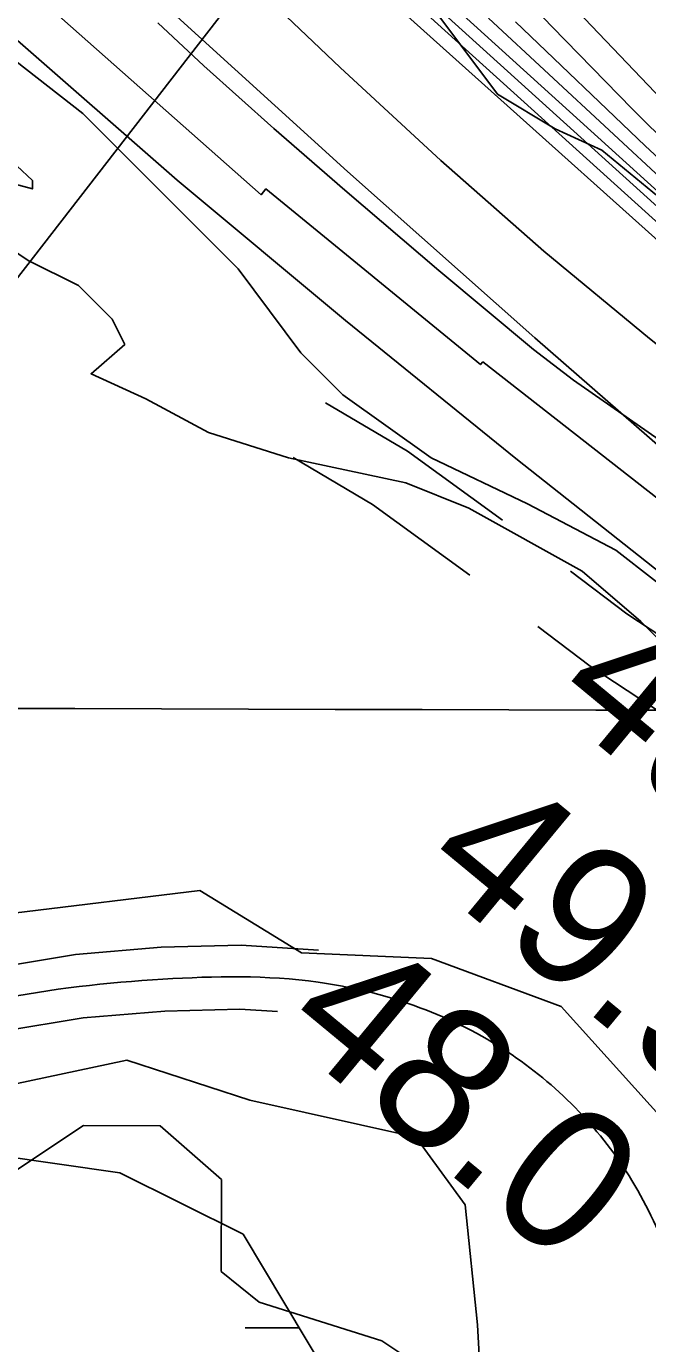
# Model space of a CAD drawing. Extents: x 3161615 to 3199515, y 867541 to 892976.
# Drawn here: x 3181905 to 3182197, y 878724 to 879343 of the extents above; entities that cross this region are included whole.
import ezdxf

# ---------------------------------------------------------------- set-up
doc = ezdxf.new("R2010")
doc.units = 0
for name, color, linetype in [('V-GRID-MAJR', 7, 'Continuous'), ('V-RIVR-EDGE', 7, 'Continuous'), ('V-RIVR-RANG', 7, 'Continuous'), ('V-ROAD-CNTR', 7, 'Continuous'), ('V-RRAP-RVMT', 7, 'Continuous'), ('V-SITE-VEGE', 7, 'Continuous'), ('V-TOPO-DPTH', 7, 'Continuous'), ('V-TOPO-MAJR', 7, 'Continuous'), ('V-TOPO-MINR', 7, 'Continuous'), ('V-TOPO-SHOR', 7, 'Continuous'), ('V-TOPO-WATR', 7, 'Continuous'), ('V-WETL-SWMP', 7, 'Continuous')]:
    doc.layers.add(name, color=color, linetype=linetype)

msp = doc.modelspace()

# ---------------------------------------------------------------- linework, layer by layer
at = {"layer": 'V-GRID-MAJR'}
msp.add_spline([(3165838.64, 879070.16), (3171065.66, 879053.81), (3176292.68, 879038.23), (3181519.69, 879023.4), (3186746.72, 879009.34), (3191973.74, 878996.03), (3197200.76, 878983.49), (3197200.77, 878983.49)], degree=3, dxfattribs=at)
at = {"layer": 'V-RIVR-EDGE'}
msp.add_lwpolyline([(3182099.33, 879348.01), (3182126.9, 879311.22), (3182154.04, 879294.94), (3182175.95, 879284.87), (3182221.16, 879247.56)], dxfattribs=at)
at = {"layer": 'V-RIVR-RANG'}
msp.add_line((3181801.18, 879095.84), (3184051.69, 882002.41), dxfattribs=at)
at = {"layer": 'V-ROAD-CNTR'}
for points in [[(3182045.94, 879166.11), (3182084.54, 879143.36), (3182129.2, 879110.93)], [(3182030.71, 879140.27), (3182068.08, 879118.25), (3182113.89, 879084.97)], [(3182161.21, 879086.95), (3182187.74, 879066.76), (3182243.44, 879030.15)], [(3182145.86, 879060.93), (3182170.4, 879042.26), (3182228.19, 879004.27)], [(3181887.84, 878899.95), (3181928.36, 878906.58), (3181968.7, 878910), (3182006.31, 878910.97), (3182042.63, 878908.63)], [(3181894.28, 878870.6), (3181932.05, 878876.78), (3181970.35, 878880.03), (3182005.73, 878880.94), (3182023.35, 878879.81)]]:
    msp.add_lwpolyline(points, dxfattribs=at)
msp.add_spline([(3181142.88, 878745.79), (3181227.75, 878744.38), (3181287.19, 878734.51), (3181333.63, 878705.06), (3181384.27, 878697.14), (3181461.01, 878704.19), (3181526.8, 878723.88), (3181588.55, 878750.16), (3181691.6, 878808.01), (3181778.76, 878848.79), (3181891.06, 878885.28), (3181969.53, 878895.01), (3182042.56, 878893.61), (3182129.45, 878862.21), (3182187.26, 878804.83), (3182219.85, 878725.29), (3182228.58, 878665.26), (3182190.54, 878564.68), (3182134.58, 878480.04), (3182037.44, 878289.26), (3181973.35, 878091.46), (3181909.28, 877890.63), (3181841.02, 877673.22), (3181776.66, 877483.32), (3181717.12, 877305.76), (3181625.37, 877110.44), (3181564.32, 876946.22), (3181516.57, 876794.52), (3181466.32, 876661.65), (3181419.37, 876520.9), (3181351.71, 876343.84), (3181283.73, 876183.74), (3181207.67, 876034.89), (3181135.29, 875907.42), (3181063.76, 875793.67), (3180985.22, 875585.51), (3180930.58, 875426.93), (3180871.94, 875270.82), (3180807.95, 875086.52), (3180804.01, 874968.2), (3180830.54, 874831.39), (3180789.61, 874606.74), (3180731.19, 874459.76), (3180620.44, 874345.55), (3180437.09, 874039.42), (3180337.91, 873789.74), (3180301.25, 873695.06)], degree=3, dxfattribs=at)
at = {"layer": 'V-RRAP-RVMT'}
msp.add_lwpolyline([(3182444.71, 878952.83), (3182337.21, 879034.24), (3182334.2, 879030.66), (3182227.79, 879109.9), (3182223.42, 879104.49), (3182120.01, 879185.31), (3182118.83, 879184.02), (3182017.97, 879266.66), (3182015.66, 879263.9), (3181917.87, 879350.41)], dxfattribs=at)
at = {"layer": 'V-SITE-VEGE'}
for p, q in [((3181952.47, 878856.98), (3181864.2, 878838.16)), ((3182010.35, 878838.16), (3181952.47, 878856.98)), ((3182088.5, 878820.79), (3182010.35, 878838.16)), ((3182111.65, 878788.94), (3182088.5, 878820.79)), ((3182117.44, 878732.49), (3182111.65, 878788.94)), ((3182120.33, 878681.82), (3182117.44, 878732.49))]:
    msp.add_line(p, q, dxfattribs=at)
for points in [[(3182218, 879069.11), (3182182.47, 879096.76), (3182141.02, 879118.49), (3182095.62, 879140.21), (3182054.17, 879169.84), (3182034.43, 879189.59), (3182004.82, 879229.09), (3181931.79, 879302.17), (3181850.86, 879365.37)], [(3181967.15, 879344.67), (3181988.71, 879324.55), (3182021.68, 879295.11), (3182055.09, 879266.13), (3182099.2, 879228.31), (3182143.77, 879191.07), (3182162.63, 879176.67), (3182206.48, 879146.1)], [(3181878.49, 879298.22), (3181908.1, 879270.57), (3181908.1, 879266.62), (3181886.39, 879272.55)], [(3181888.36, 879244.89), (3181906.13, 879233.04), (3181929.82, 879221.19), (3181945.61, 879205.39), (3181951.53, 879193.54), (3181935.74, 879179.72), (3181961.4, 879167.87), (3181991, 879152.07), (3182028.51, 879140.21), (3182083.78, 879128.36), (3182113.39, 879116.51), (3182166.68, 879086.89), (3182194.32, 879063.19), (3182218, 879039.48)], [(3182205.92, 878827.79), (3182156.81, 878882.23), (3182095.74, 878904.81), (3182034.68, 878907.46), (3181986.89, 878936.68), (3181899.28, 878926.05)]]:
    msp.add_lwpolyline(points, dxfattribs=at)
at = {"layer": 'V-TOPO-DPTH'}
for points in [[(3181670.33, 879845.38), (3182152.53, 879342.82), (3182190.19, 879304.34), (3182228.36, 879266.39), (3182267.29, 879229.2), (3182306.72, 879192.54), (3182379.09, 879126.59), (3182382.78, 879123.37), (3182386.55, 879120.25), (3182390.44, 879117.28), (3182394.42, 879114.43), (3182454.45, 879073.1), (3182488.71, 879049.97), (3182523.24, 879027.27), (3182558.18, 879005.2), (3182593.39, 878983.55), (3183197.49, 878619.63)], [(3183197.49, 878619.63), (3182593.39, 878983.55), (3182558.18, 879005.2), (3182523.24, 879027.27), (3182488.71, 879049.97), (3182454.45, 879073.1), (3182394.42, 879114.43), (3182390.44, 879117.28), (3182386.55, 879120.25), (3182382.78, 879123.37), (3182379.09, 879126.59), (3182306.72, 879192.54), (3182267.29, 879229.2), (3182228.36, 879266.39), (3182190.19, 879304.34), (3182152.53, 879342.82), (3181670.33, 879845.38)], [(3184008.25, 878283.59), (3183219.07, 878556.63), (3183197.54, 878568.84), (3183176.1, 878581.19), (3183154.79, 878593.77), (3183133.57, 878606.5), (3182990.88, 878693.08), (3182898.88, 878750), (3182807.57, 878807.96), (3182717.28, 878867.51), (3182627.67, 878928.11), (3182398.39, 879086.08), (3182385.83, 879095.1), (3182373.53, 879104.45), (3182361.6, 879114.28), (3182349.93, 879124.43), (3181936.3, 879498.77)], [(3182122.64, 879346.98), (3182207.69, 879267.97), (3182364.52, 879125.52), (3182372.2, 879118.83), (3182380.04, 879112.35), (3182388.14, 879106.2), (3182396.41, 879100.25), (3182521.67, 879013.99), (3182593.12, 878965.71), (3182665.11, 878918.3), (3182737.95, 878872.18), (3182811.33, 878826.92), (3183165.22, 878612.97), (3183176.99, 878605.93), (3183188.82, 878598.98), (3183200.71, 878592.15), (3183212.66, 878585.4), (3184036.99, 878291.61)], [(3182122.64, 879346.98), (3182207.69, 879267.97), (3182364.52, 879125.52), (3182372.2, 879118.83), (3182380.04, 879112.35), (3182388.14, 879106.2), (3182396.41, 879100.25), (3182521.67, 879013.99), (3182593.12, 878965.71), (3182665.11, 878918.3), (3182737.95, 878872.18), (3182811.33, 878826.92), (3183165.22, 878612.97), (3183176.99, 878605.93), (3183188.82, 878598.98), (3183200.71, 878592.15), (3183212.66, 878585.4), (3184036.99, 878291.61)]]:
    msp.add_lwpolyline(points, dxfattribs=at)
at = {"layer": 'V-TOPO-MAJR'}
msp.add_lwpolyline([(3181603.13, 879751.27), (3182052.79, 879323.8), (3182100.28, 879280.08), (3182148.66, 879237.42), (3182198.39, 879196.33), (3182249.02, 879156.29), (3182300.43, 879116.95), (3182326.23, 879097.66), (3182352.29, 879078.73), (3182378.74, 879060.37), (3182405.47, 879042.38), (3182954.39, 878681.41), (3182987.8, 878659.68), (3183021.37, 878638.17), (3183055.15, 878617.01), (3183089.07, 878596.08), (3183123.21, 878575.49), (3183157.49, 878555.15), (3183191.97, 878535.16), (3183235.32, 878518.61), (3184012.54, 878243.97)], dxfattribs=at)
at = {"layer": 'V-TOPO-MINR'}
for points in [[(3181670.33, 879845.38), (3182152.53, 879342.82), (3182190.19, 879304.34), (3182228.36, 879266.39), (3182267.29, 879229.2), (3182306.72, 879192.54), (3182379.09, 879126.59), (3182382.78, 879123.37), (3182386.55, 879120.25), (3182390.44, 879117.28), (3182394.42, 879114.43), (3182454.45, 879073.1), (3182488.71, 879049.97), (3182523.24, 879027.27), (3182558.18, 879005.2), (3182593.39, 878983.55), (3183197.49, 878619.63)], [(3181661.89, 879726.55), (3182335.23, 879123.2), (3182350.95, 879109.65), (3182366.99, 879096.52), (3182383.52, 879084), (3182400.38, 879071.9), (3182845.76, 878764.9), (3182897.69, 878729.75), (3182950.01, 878695.19), (3183002.9, 878661.53), (3183056.18, 878628.46), (3183102.58, 878600.21), (3183186.19, 878548.37), (3184038.51, 878244.28)], [(3181770.34, 879640.79), (3182342.63, 879123.87), (3182356.3, 879111.99), (3182370.27, 879100.5), (3182384.68, 879089.56), (3182399.39, 879078.99), (3182736.51, 878846.66), (3182807.31, 878798.76), (3182878.65, 878751.68), (3182950.78, 878705.83), (3183023.45, 878660.8), (3183117.99, 878603.33), (3183143.86, 878587.79), (3183169.84, 878572.43), (3183195.97, 878557.34), (3184018.64, 878266.37)], [(3181999.28, 879523.5), (3182283.58, 879225.48), (3182300.65, 879207.96), (3182317.97, 879190.67), (3182335.63, 879173.75), (3182353.54, 879157.07), (3182386.36, 879127.12), (3182389.8, 879124.19), (3182391.59, 879122.83), (3182393.42, 879121.51), (3182421.05, 879102.49), (3182436.84, 879091.87), (3182452.77, 879081.49), (3182468.92, 879071.44), (3182485.22, 879061.63), (3182581.64, 879004.98), (3182646.44, 878967.35), (3182711.5, 878930.17)], [(3181936.3, 879498.77), (3182349.93, 879124.43), (3182361.6, 879114.28), (3182373.53, 879104.45), (3182385.83, 879095.1), (3182398.39, 879086.08), (3182627.67, 878928.11), (3182717.28, 878867.51), (3182807.57, 878807.96), (3182898.88, 878750), (3182990.88, 878693.08), (3183133.57, 878606.5), (3183154.79, 878593.77), (3183176.1, 878581.19), (3183197.54, 878568.84), (3183219.07, 878556.63), (3184008.25, 878283.59)], [(3181821.96, 879407.71), (3181898.54, 879338.63), (3181976.15, 879270.75), (3182055.31, 879204.69), (3182135.51, 879139.84), (3182258.42, 879042.76), (3182278.11, 879027.6), (3182298.03, 879012.75), (3182318.3, 878998.4), (3182338.81, 878984.37), (3182731.64, 878722.5), (3182794.05, 878682.12), (3182857.15, 878642.9), (3182921.31, 878605.42), (3182986.16, 878569.09), (3183072.06, 878522.51), (3183094.64, 878510.68), (3183117.44, 878499.28), (3183140.55, 878488.55), (3183163.88, 878478.25), (3183202.7, 878461.78), (3184028.49, 878156.71)], [(3182094.02, 879363.63), (3182357.23, 879124.98), (3182366.9, 879116.56), (3182376.79, 879108.4), (3182386.99, 879100.65), (3182397.4, 879093.17), (3182555.46, 878984.29), (3182645.59, 878923.37), (3182736.4, 878863.52), (3182828.26, 878805.28), (3182920.81, 878748.11), (3183149.31, 878609.71), (3183165.84, 878599.82), (3183182.43, 878590.04), (3183199.12, 878580.44), (3184023, 878287.73)], [(3181969.09, 879354.05), (3182056.26, 879274.84), (3182144.35, 879196.63), (3182313.52, 879049.06), (3182317.79, 879045.47), (3182322.14, 879041.98), (3182326.61, 879038.65), (3182331.16, 879035.42), (3182395.2, 878991.68), (3182432.15, 878967.17), (3182469.53, 878943.36), (3182507.54, 878920.57), (3182545.98, 878898.47), (3182633.04, 878849.97), (3182710.44, 878806.39)], [(3182135.37, 879345.22), (3182196.33, 879286.93), (3182258.13, 879229.49), (3182371.81, 879126.06), (3182377.49, 879121.1), (3182383.29, 879116.3), (3182389.29, 879111.74), (3182395.41, 879107.34), (3182488, 879043.59), (3182540.83, 879007.91), (3182594.07, 878972.88), (3182647.93, 878938.81), (3182702.2, 878905.39), (3183181.27, 878616.28), (3183188.26, 878612.11), (3183195.27, 878608), (3183202.32, 878603.96), (3183209.4, 878599.96), (3184050.16, 878295.22)]]:
    msp.add_lwpolyline(points, dxfattribs=at)
at = {"layer": 'V-TOPO-SHOR'}
msp.add_lwpolyline([(3181878.04, 878790.33), (3181932.19, 878826.21), (3181968.23, 878826.11), (3181996.99, 878800.81), (3181996.87, 878757.57), (3182014.84, 878743.1), (3182072.45, 878724.92), (3182083.24, 878717.69), (3182090.42, 878706.86), (3182097.56, 878681.61), (3182079.45, 878649.23), (3182072.17, 878624.02), (3182082.92, 878602.37), (3182100.89, 878584.3), (3182108.05, 878566.27), (3182111.59, 878544.63), (3182093.48, 878508.65), (3182078.96, 878472.65), (3182049.98, 878418.68), (3182017.37, 878353.9), (3181999.2, 878299.9), (3181973.78, 878227.9), (3181959.24, 878181.09)], dxfattribs=at)
at = {"layer": 'V-TOPO-WATR'}
msp.add_lwpolyline([(3182122.64, 879346.98), (3182207.69, 879267.97), (3182364.52, 879125.52), (3182372.2, 879118.83), (3182380.04, 879112.35), (3182388.14, 879106.2), (3182396.41, 879100.25), (3182521.67, 879013.99), (3182593.12, 878965.71), (3182665.11, 878918.3), (3182737.95, 878872.18), (3182811.33, 878826.92), (3183165.22, 878612.97), (3183176.99, 878605.93), (3183188.82, 878598.98), (3183200.71, 878592.15), (3183212.66, 878585.4), (3184036.99, 878291.61)], dxfattribs=at)
at = {"layer": 'V-WETL-SWMP'}
for p, q in [((3181847.99, 878818.47), (3181949.29, 878803.99)), ((3181949.29, 878803.99), (3182007.17, 878775.03)), ((3182007.17, 878775.03), (3182050.58, 878702.62)), ((3182008.16, 878731.06), (3182033.57, 878730.99))]:
    msp.add_line(p, q, dxfattribs=at)

# ---------------------------------------------------------------- texts
at = {"layer": 'V-RIVR-RANG'}
for s, p in [('49.0', (3182150.44, 879024.8)), ('49.9', (3182088.94, 878945.9)), ('48.0', (3182023.37, 878870.36))]:
    msp.add_text(s, height=67, rotation=320.40833, dxfattribs=at).set_placement(p)

doc.saveas('drawing.dxf')
